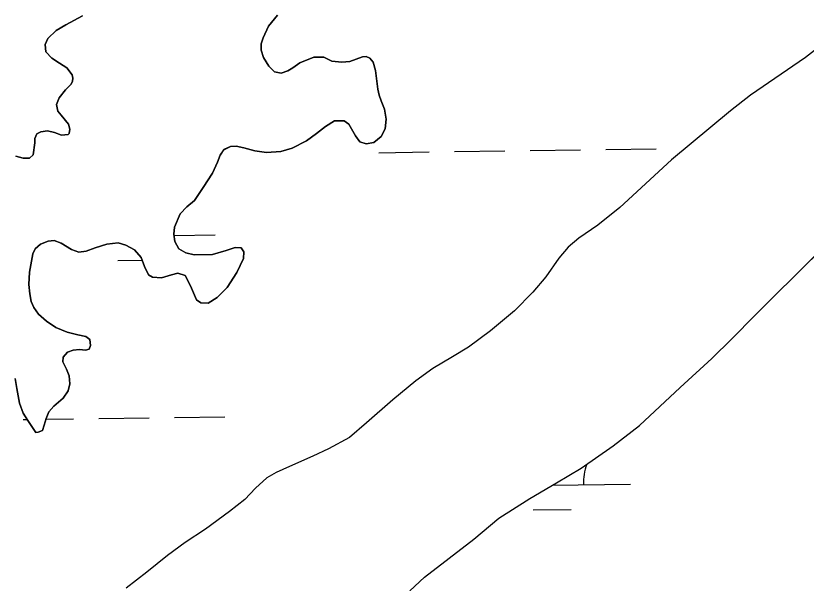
# Model space of a CAD drawing. Extents: x 3767014 to 3805179, y 361544 to 387384.
# Drawn here: x 3786160 to 3786662, y 367338 to 367698 of the extents above; entities that cross this region are included whole.
import ezdxf

# ---------------------------------------------------------------- set-up
doc = ezdxf.new("R2010")
doc.units = 0
for name, color, linetype in [('V-RIVR-EDGE', 7, 'Continuous'), ('V-TOPO-SHOR', 7, 'Continuous'), ('V-WETL-SWMP', 7, 'Continuous')]:
    doc.layers.add(name, color=color, linetype=linetype)

msp = doc.modelspace()

# ---------------------------------------------------------------- linework, layer by layer
at = {"layer": 'V-RIVR-EDGE'}
msp.add_spline([(3785266.865, 377529.211), (3785342.8, 377494.248), (3785391.258, 377467.439), (3785439.72, 377442.249), (3785475.246, 377418.707), (3785525.316, 377389.469), (3785575.383, 377359.422), (3785621.413, 377331.811), (3785722.351, 377269.288), (3785796.661, 377231.094), (3785852.385, 377199.415), (3785928.324, 377166.069), (3785964.678, 377149.804), (3786028.506, 377124.576), (3786060.018, 377113.175), (3786092.316, 377092.068), (3786117.34, 377073.405), (3786135.083, 377053.143), (3786154.458, 377039.347), (3786176.258, 377024.735), (3786206.946, 377006.867), (3786256.211, 376979.248), (3786328.098, 376942.677), (3786374.949, 376919.917), (3786491.265, 376862.208), (3786553.467, 376833.749), (3786619.713, 376805.279), (3786729.589, 376759.718), (3786796.656, 376736.099), (3786845.136, 376718.187), (3786867.767, 376712.469), (3787003.51, 376661.992), (3787089.16, 376631.048), (3787163.496, 376603.367), (3787230.559, 376578.13), (3787257.223, 376568.359), (3787300.044, 376551.27), (3787354.992, 376532.533), (3787409.127, 376512.181), (3787544.074, 376466.558), (3787612.756, 376442.126), (3787657.197, 376425.841), (3787730.724, 376398.162), (3787781.63, 376380.244), (3787834.96, 376361.511), (3787891.524, 376341.961), (3787940, 376322.432), (3787998.976, 376297.215), (3788050.697, 376281.721), (3788117.768, 376259.719), (3788176.757, 376240.164), (3788221.198, 376223.879), (3788259.981, 376209.226), (3788406.252, 376164.383), (3788541.215, 376125.23), (3788606.67, 376104.041), (3788679.39, 376077.173), (3788748.889, 376055.974), (3788871.693, 376005.528), (3788969.454, 375966.467), (3789047.013, 375933.926), (3789119.723, 375903.014), (3789155.253, 375881.09), (3789182.716, 375867.274), (3789214.225, 375854.256), (3789257.04, 375834.74), (3789281.286, 375828.21), (3789303.105, 375821.686), (3789328.955, 375809.491), (3789367.724, 375789.177), (3789414.577, 375767.225), (3789468.708, 375745.255), (3789509.105, 375728.981), (3789555.157, 375710.266), (3789585.849, 375694.015), (3789620.578, 375675.328), (3789681.97, 375646.062), (3789753.859, 375610.3), (3789792.633, 375591.603), (3789842.712, 375566.408), (3789897.64, 375539.584), (3789938.019, 375516.03), (3789968.727, 375506.25), (3790004.289, 375497.265), (3790030.972, 375494.773), (3790047.128, 375487.455), (3790077.007, 375469.589), (3790124.633, 375433.077), (3790192.442, 375382.768), (3790252.165, 375332.478), (3790290.91, 375302.459), (3790337.741, 375271.611), (3790406.357, 375220.491), (3790469.329, 375175.855), (3790570.248, 375106.054), (3790647.751, 375050.868), (3790691.367, 375028.115), (3790744.667, 374997.251), (3790806.838, 374955.852), (3790873.863, 374915.249), (3790932, 374877.903), (3791002.231, 374825.97), (3791052.265, 374782.175), (3791082.927, 374753.793), (3791131.331, 374705.149), (3791170.05, 374664.616), (3791192.631, 374638.681), (3791220.891, 374620.01), (3791288.67, 374557.569), (3791322.577, 374533.223), (3791362.944, 374504.817), (3791396.042, 374480.473), (3791434.785, 374449.645), (3791482.407, 374411.517), (3791534.052, 374365.291), (3791646.192, 374254.216), (3791707.514, 374196.644), (3791738.968, 374161.791), (3791773.65, 374123.694), (3791803.497, 374092.888), (3791829.321, 374070.18), (3791830.912, 374059.662), (3791837.316, 374032.958), (3791849.409, 374017.562), (3791884.123, 373992.405), (3791930.977, 373971.262), (3791954.393, 373955.838), (3791993.134, 373924.202), (3792026.979, 373874.785), (3792047.912, 373836.722), (3792063.186, 373799.482), (3792086.509, 373746.857), (3792112.249, 373690.181), (3792141.261, 373648.864), (3792158.993, 373624.558), (3792177.552, 373607.528), (3792214.702, 373586.409), (3792255.083, 373563.665), (3792301.119, 373538.48), (3792346.34, 373510.871), (3792382.671, 373485.71), (3792422.225, 373455.689), (3792479.537, 373411.875), (3792548.144, 373356.711), (3792619.168, 373298.307), (3792672.431, 373252.077), (3792709.534, 373212.357), (3792750.656, 373162.113), (3792839.385, 373068.08), (3792888.572, 373008.92), (3792945.027, 372945.699), (3792999.062, 372884.91), (3793053.898, 372820.884), (3793149.89, 372720.363), (3793208.761, 372653.092), (3793261.195, 372598.777), (3793315.232, 372538.796), (3793358.792, 372493.399), (3793409.592, 372432.618), (3793462.809, 372367.787), (3793498.283, 372323.219), (3793536.997, 372280.26), (3793578.124, 372232.443), (3793604.724, 372196.792), (3793668.438, 372125.466), (3793703.128, 372090.604), (3793760.41, 372034.66), (3793806.384, 371984.404), (3793839.438, 371942.268), (3793939.427, 371823.136), (3793981.333, 371763.186), (3794029.674, 371688.662), (3794050.609, 371651.408), (3794073.177, 371620.62), (3794178.796, 371488.535), (3794237.625, 371404.28), (3794268.243, 371358.106), (3794301.293, 371314.353), (3794332.724, 371269.794), (3794395.613, 371192), (3794429.476, 371149.862), (3794472.201, 371093.953), (3794523.788, 371024.274), (3794601.175, 370922.181), (3794640.679, 370871.942), (3794687.421, 370805.509), (3794733.389, 370752.828), (3794829.339, 370635.323), (3794895.463, 370557.521), (3794959.948, 370470.826), (3795013.158, 370403.569), (3795070.394, 370329.023), (3795159.854, 370203.448), (3795225.98, 370126.454), (3795296.13, 370041.363), (3795379.18, 369940.065), (3795459.001, 369841.201), (3795508.163, 369772.337), (3795554.103, 369708.333), (3795661.315, 369566.538), (3795715.338, 369500.897), (3795762.105, 369444.169), (3795798.366, 369390.703), (3795915.247, 369234.327), (3795963.601, 369165.465), (3796028.082, 369077.153), (3796043.387, 369052.853), (3796054.672, 369037.459), (3796077.242, 369007.48), (3796148.213, 368927.239), (3796183.677, 368878.627), (3796226.382, 368814.631), (3796275.531, 368740.105), (3796314.222, 368688.25), (3796353.714, 368633.158), (3796401.268, 368567.533), (3796456.873, 368487.33), (3796513.292, 368409.551), (3796545.533, 368365.8), (3796626.113, 368246.716), (3796670.449, 368188.377), (3796704.298, 368140.578), (3796751.041, 368074.145), (3796787.308, 368023.105), (3796838.907, 367958.278), (3796844.528, 367942.09), (3796845.295, 367925.104), (3796846.094, 367921.059), (3796852.559, 367919.425), (3796863.071, 367918.59), (3796875.166, 367904.003), (3796903.398, 367874.01), (3796931.629, 367844.017), (3796952.579, 367812.424), (3796982.392, 367767.87), (3797007.371, 367730.606), (3797037.194, 367690.095), (3797062.185, 367657.684), (3797075.869, 367631.77), (3797095.223, 367609.078), (3797126.665, 367569.372), (3797156.484, 367527.244), (3797212.099, 367451.085), (3797254.808, 367388.706), (3797302.183, 367327.228)], degree=3, dxfattribs=at)
at = {"layer": 'V-TOPO-SHOR'}
for points in [[(3786160.343, 367609.288), (3786165.11, 367608.149), (3786168.981, 367608.147), (3786171.348, 367610.238), (3786172.415, 367617.905), (3786172.545, 367620.523), (3786173.724, 367623.646), (3786176.307, 367624.871), (3786180.55, 367625.461), (3786184.835, 367624.308), (3786189.324, 367622.774), (3786193.571, 367623.169), (3786194.231, 367623.863), (3786194.747, 367626.489), (3786193.799, 367629.657), (3786189.111, 367635.346), (3786187.012, 367638.005), (3786186.231, 367642.242), (3786187.966, 367646.444), (3786191.904, 367651.476), (3786195.587, 367655.146), (3786196.412, 367657.006), (3786196.557, 367658.943), (3786196.117, 367661.061), (3786192.818, 367665.429), (3786188.195, 367668.411), (3786183.184, 367671.577), (3786179.407, 367675.645), (3786178.906, 367680.275), (3786180.653, 367683.996), (3786186.039, 367689.16), (3786192.142, 367692.795), (3786202.644, 367698.472)], [(3786326.472, 367698.916), (3786320.746, 367691.81), (3786317.248, 367684.564), (3786315.991, 367680.662), (3786315.995, 367676.599), (3786317.559, 367671.993), (3786320.981, 367666.564), (3786324.457, 367662.974), (3786328.831, 367662.114), (3786332.862, 367663.471), (3786336.2, 367665.392), (3786340.669, 367668.598), (3786349.381, 367672.296), (3786355.865, 367672.264), (3786360.86, 367669.773), (3786367.168, 367669.058), (3786372.382, 367669.382), (3786376.214, 367670.926), (3786380.435, 367672.483), (3786382.655, 367672.634), (3786385.004, 367671.53), (3786387.097, 367669.067), (3786388.68, 367663.689), (3786390.132, 367651.921), (3786390.902, 367648.167), (3786392.25, 367644.523), (3786394.218, 367639.252), (3786395.342, 367632.893)], [(3786683.113, 367688.895), (3786661.441, 367671.962), (3786626.488, 367648.126), (3786613.87, 367638.193), (3786576.349, 367607.024), (3786543.517, 367576.759), (3786529.558, 367565.614), (3786517.489, 367557.266), (3786510.755, 367551.7), (3786504.941, 367544.585), (3786496.692, 367532.795), (3786488.485, 367523.167), (3786476.802, 367511.194), (3786461.599, 367498.644), (3786447.523, 367488.183), (3786437.466, 367481.947), (3786424.983, 367474.568), (3786414.274, 367466.843), (3786399.651, 367454.7), (3786382.927, 367440.149), (3786372.061, 367430.946), (3786358.691, 367423.644), (3786348.89, 367418.983), (3786333.931, 367412.43), (3786325.483, 367408.686), (3786319.579, 367405.202), (3786312.376, 367398.741), (3786305.581, 367391.601), (3786295.953, 367383.901), (3786280.716, 367372.725), (3786267.77, 367364.158), (3786256.582, 367356.028), (3786243.491, 367345.395), (3786230.292, 367335.251)], [(3786395.342, 367632.893), (3786394.626, 367626.683), (3786392.131, 367621.881), (3786387.488, 367617.994), (3786382.667, 367617.293), (3786378.672, 367618.452), (3786375.868, 367622.35), (3786371.719, 367629.698), (3786368.763, 367631.85), (3786362.669, 367631.795), (3786356.76, 367628.168), (3786351.161, 367623.773), (3786344.792, 367619.165), (3786335.815, 367614.395), (3786328.416, 367612.374), (3786319.529, 367611.768), (3786311.958, 367612.839), (3786304.948, 367614.6), (3786300.176, 367615.837), (3786296.602, 367615.554), (3786292.398, 367613.517), (3786290.063, 367610.072), (3786288.433, 367605.583), (3786285.121, 367598.632), (3786279.155, 367589.485), (3786273.648, 367581.32), (3786268.815, 367577.232), (3786264.666, 367572.874), (3786261.102, 367564.369), (3786260.631, 367559.906), (3786261.231, 367555.278), (3786263.767, 367550.504), (3786268.182, 367547.999), (3786273.632, 367546.78), (3786285.236, 367546.969), (3786293.878, 367549.603), (3786299.639, 367551.388), (3786303.418, 367551.192), (3786305.028, 367548.716), (3786304.841, 367544.454), (3786300.708, 367535.547), (3786294.366, 367526.008), (3786288.23, 367519.759), (3786282.518, 367516.04), (3786277.773, 367516.212), (3786274.916, 367518.27), (3786271.117, 367527.175), (3786267.863, 367533.575), (3786263.08, 367535.199), (3786259.046, 367534.036), (3786252.902, 367532.141), (3786247.086, 367532.58), (3786244.63, 367534.067), (3786241.984, 367539.322), (3786240.002, 367545.175), (3786235.627, 367550.002), (3786230.134, 367552.961), (3786225.262, 367554.389), (3786218.219, 367553.635), (3786210.734, 367551.128), (3786204.979, 367549.052), (3786200.348, 367548.55), (3786195.666, 367550.08), (3786189.176, 367554.272), (3786184.689, 367555.806), (3786180.923, 367555.519), (3786175.94, 367553.557), (3786172.725, 367550.575), (3786171.254, 367547.444), (3786169.122, 367535.781), (3786168.733, 367528.031), (3786169.366, 367522.049), (3786170.165, 367517.134), (3786171.711, 367513.304), (3786174.715, 367509.12), (3786179.858, 367504.604), (3786185.762, 367500.588), (3786192.898, 367497.669), (3786199.707, 367496.095), (3786204.77, 367494.866), (3786207.236, 367492.992), (3786207.717, 367489.133), (3786206.902, 367486.889), (3786204.596, 367486.252), (3786200.813, 367486.641), (3786196.756, 367486.348), (3786193.211, 367485.003), (3786190.483, 367481.838), (3786190.264, 367478.93), (3786192.508, 367474.246), (3786194.259, 367469.935), (3786194.575, 367465.01), (3786193.524, 367460.531), (3786190.354, 367455.712), (3786184.48, 367450.633), (3786181.375, 367447.074), (3786179.639, 367442.967), (3786178.389, 367438.681), (3786177.312, 367435.267), (3786174.629, 367434.235), (3786173.085, 367434.1)], [(3786410.348, 367333.543), (3786419.754, 367342.218), (3786451.068, 367366.36), (3786466.742, 367379.707), (3786486.464, 367392.173), (3786503.497, 367402.116), (3786519.074, 367411.434), (3786539.446, 367425.488), (3786556.012, 367438.464), (3786581.923, 367462.667), (3786601.891, 367481.029), (3786614.743, 367493.424), (3786629.492, 367508.417), (3786640.988, 367519.993), (3786656.131, 367534.994), (3786694.461, 367573.153)], [(3786173.085, 367434.1), (3786168.061, 367441.618), (3786165.141, 367446.287), (3786162.661, 367452.708), (3786160.984, 367461.856), (3786159.953, 367468.313)]]:
    msp.add_lwpolyline(points, dxfattribs=at)
at = {"layer": 'V-WETL-SWMP'}
for p, q in [((3786202.644, 367698.471), (3786192.142, 367692.794)), ((3786320.746, 367691.809), (3786326.472, 367698.917)), ((3786192.142, 367692.794), (3786186.039, 367689.16)), ((3786317.248, 367684.564), (3786320.746, 367691.809)), ((3786186.039, 367689.16), (3786180.652, 367683.996)), ((3786315.99, 367680.663), (3786317.248, 367684.564)), ((3786683.113, 367688.895), (3786661.44, 367671.963)), ((3786180.652, 367683.996), (3786178.906, 367680.276)), ((3786178.906, 367680.276), (3786179.407, 367675.645)), ((3786315.994, 367676.599), (3786315.99, 367680.663)), ((3786179.407, 367675.645), (3786183.184, 367671.578)), ((3786317.559, 367671.994), (3786315.994, 367676.599)), ((3786183.184, 367671.578), (3786188.196, 367668.412)), ((3786320.982, 367666.564), (3786317.559, 367671.994)), ((3786349.382, 367672.296), (3786340.669, 367668.598)), ((3786355.865, 367672.263), (3786349.382, 367672.296)), ((3786360.861, 367669.774), (3786355.865, 367672.263)), ((3786367.167, 367669.059), (3786360.861, 367669.774)), ((3786372.383, 367669.381), (3786367.167, 367669.059)), ((3786376.215, 367670.927), (3786372.383, 367669.381)), ((3786380.434, 367672.482), (3786376.215, 367670.927)), ((3786382.655, 367672.634), (3786380.434, 367672.482)), ((3786385.004, 367671.531), (3786382.655, 367672.634)), ((3786387.097, 367669.067), (3786385.004, 367671.531)), ((3786661.44, 367671.963), (3786626.487, 367648.125)), ((3786188.196, 367668.412), (3786192.817, 367665.43)), ((3786192.817, 367665.43), (3786196.118, 367661.061)), ((3786324.457, 367662.973), (3786320.982, 367666.564)), ((3786336.201, 367665.392), (3786332.862, 367663.471)), ((3786340.669, 367668.598), (3786336.201, 367665.392)), ((3786388.681, 367663.688), (3786387.097, 367669.067)), ((3786196.118, 367661.061), (3786196.557, 367658.944)), ((3786328.832, 367662.114), (3786324.457, 367662.973)), ((3786332.862, 367663.471), (3786328.832, 367662.114)), ((3786390.133, 367651.921), (3786388.681, 367663.688)), ((3786195.587, 367655.146), (3786191.904, 367651.476)), ((3786196.412, 367657.005), (3786195.587, 367655.146)), ((3786196.557, 367658.944), (3786196.412, 367657.005)), ((3786191.904, 367651.476), (3786187.965, 367646.444)), ((3786390.903, 367648.167), (3786390.133, 367651.921)), ((3786187.965, 367646.444), (3786186.231, 367642.241)), ((3786392.25, 367644.523), (3786390.903, 367648.167)), ((3786394.219, 367639.251), (3786392.25, 367644.523)), ((3786626.487, 367648.125), (3786613.87, 367638.192)), ((3786186.231, 367642.241), (3786187.012, 367638.004)), ((3786395.343, 367632.893), (3786394.219, 367639.251)), ((3786187.012, 367638.004), (3786189.11, 367635.346)), ((3786189.11, 367635.346), (3786193.798, 367629.657)), ((3786613.87, 367638.192), (3786576.349, 367607.025)), ((3786193.798, 367629.657), (3786194.747, 367626.488)), ((3786356.76, 367628.167), (3786362.669, 367631.796)), ((3786362.669, 367631.796), (3786368.763, 367631.85)), ((3786368.763, 367631.85), (3786371.719, 367629.697)), ((3786371.719, 367629.697), (3786375.867, 367622.35)), ((3786394.626, 367626.683), (3786395.343, 367632.893)), ((3786176.307, 367624.871), (3786173.725, 367623.647)), ((3786180.55, 367625.46), (3786176.307, 367624.871)), ((3786184.835, 367624.308), (3786180.55, 367625.46)), ((3786189.324, 367622.774), (3786184.835, 367624.308)), ((3786194.747, 367626.488), (3786194.231, 367623.863)), ((3786351.161, 367623.772), (3786356.76, 367628.167)), ((3786392.132, 367621.881), (3786394.626, 367626.683)), ((3786172.545, 367620.522), (3786172.416, 367617.906)), ((3786173.725, 367623.647), (3786172.545, 367620.522)), ((3786193.571, 367623.169), (3786189.324, 367622.774)), ((3786194.231, 367623.863), (3786193.571, 367623.169)), ((3786335.816, 367614.395), (3786344.792, 367619.164)), ((3786344.792, 367619.164), (3786351.161, 367623.772)), ((3786375.867, 367622.35), (3786378.672, 367618.453)), ((3786387.488, 367617.993), (3786392.132, 367621.881)), ((3786172.416, 367617.906), (3786171.348, 367610.237)), ((3786292.397, 367613.516), (3786296.603, 367615.555)), ((3786296.603, 367615.555), (3786300.176, 367615.837)), ((3786300.176, 367615.837), (3786304.947, 367614.6)), ((3786304.947, 367614.6), (3786311.957, 367612.838)), ((3786328.416, 367612.374), (3786335.816, 367614.395)), ((3786378.672, 367618.453), (3786382.667, 367617.294)), ((3786382.667, 367617.294), (3786387.488, 367617.993)), ((3786534.672, 367613.61), (3786566.669, 367614.055)), ((3786165.11, 367608.148), (3786160.342, 367609.288)), ((3786171.348, 367610.237), (3786168.98, 367608.146)), ((3786288.433, 367605.582), (3786290.063, 367610.072)), ((3786290.063, 367610.072), (3786292.397, 367613.516)), ((3786311.957, 367612.838), (3786319.53, 367611.768)), ((3786319.53, 367611.768), (3786328.416, 367612.374)), ((3786390.686, 367611.61), (3786422.683, 367612.054)), ((3786438.681, 367612.277), (3786470.678, 367612.721)), ((3786486.677, 367612.943), (3786518.674, 367613.388)), ((3786168.98, 367608.146), (3786165.11, 367608.148)), ((3786285.121, 367598.631), (3786288.433, 367605.582)), ((3786576.349, 367607.025), (3786543.518, 367576.759)), ((3786279.155, 367589.486), (3786285.121, 367598.631)), ((3786273.649, 367581.32), (3786279.155, 367589.486)), ((3786268.815, 367577.233), (3786273.649, 367581.32)), ((3786264.666, 367572.874), (3786268.815, 367577.233)), ((3786543.518, 367576.759), (3786529.557, 367565.614)), ((3786261.103, 367564.369), (3786264.666, 367572.874)), ((3786656.13, 367534.995), (3786694.461, 367573.153)), ((3786260.632, 367559.907), (3786261.103, 367564.369)), ((3786529.557, 367565.614), (3786517.49, 367557.266)), ((3786261.231, 367555.277), (3786260.632, 367559.907)), ((3786260.742, 367559.058), (3786286.809, 367559.42)), ((3786175.94, 367553.558), (3786180.923, 367555.519)), ((3786180.923, 367555.519), (3786184.689, 367555.806)), ((3786184.689, 367555.806), (3786189.177, 367554.272)), ((3786189.177, 367554.272), (3786195.666, 367550.079)), ((3786218.218, 367553.635), (3786225.262, 367554.389)), ((3786225.262, 367554.389), (3786230.134, 367552.962)), ((3786263.767, 367550.503), (3786261.231, 367555.277)), ((3786517.49, 367557.266), (3786510.755, 367551.699)), ((3786171.254, 367547.444), (3786172.724, 367550.576)), ((3786172.724, 367550.576), (3786175.94, 367553.558)), ((3786195.666, 367550.079), (3786200.348, 367548.549)), ((3786200.348, 367548.549), (3786204.979, 367549.051)), ((3786204.979, 367549.051), (3786210.733, 367551.128)), ((3786210.733, 367551.128), (3786218.218, 367553.635)), ((3786230.134, 367552.962), (3786235.626, 367550.001)), ((3786235.626, 367550.001), (3786240.002, 367545.175)), ((3786268.183, 367547.999), (3786263.767, 367550.503)), ((3786293.879, 367549.602), (3786285.236, 367546.969)), ((3786299.639, 367551.389), (3786293.879, 367549.602)), ((3786303.417, 367551.192), (3786299.639, 367551.389)), ((3786305.027, 367548.716), (3786303.417, 367551.192)), ((3786510.755, 367551.699), (3786504.942, 367544.585)), ((3786169.123, 367535.781), (3786171.254, 367547.444)), ((3786240.002, 367545.175), (3786241.984, 367539.322)), ((3786273.631, 367546.78), (3786268.183, 367547.999)), ((3786285.236, 367546.969), (3786273.631, 367546.78)), ((3786300.708, 367535.548), (3786304.842, 367544.454)), ((3786304.842, 367544.454), (3786305.027, 367548.716)), ((3786504.942, 367544.585), (3786496.691, 367532.795)), ((3786225.029, 367543.129), (3786240.621, 367543.346)), ((3786241.984, 367539.322), (3786244.63, 367534.066)), ((3786168.734, 367528.032), (3786169.123, 367535.781)), ((3786244.63, 367534.066), (3786247.085, 367532.579)), ((3786252.901, 367532.142), (3786259.046, 367534.035)), ((3786259.046, 367534.035), (3786263.081, 367535.199)), ((3786263.081, 367535.199), (3786267.862, 367533.576)), ((3786294.365, 367526.007), (3786300.708, 367535.548)), ((3786640.988, 367519.992), (3786656.13, 367534.995)), ((3786247.085, 367532.579), (3786252.901, 367532.142)), ((3786267.862, 367533.576), (3786271.116, 367527.174)), ((3786496.691, 367532.795), (3786488.485, 367523.167)), ((3786169.365, 367522.049), (3786168.734, 367528.032)), ((3786271.116, 367527.174), (3786274.915, 367518.27)), ((3786288.23, 367519.76), (3786294.365, 367526.007)), ((3786170.164, 367517.134), (3786169.365, 367522.049)), ((3786282.517, 367516.039), (3786288.23, 367519.76)), ((3786488.485, 367523.167), (3786476.802, 367511.195)), ((3786629.492, 367508.417), (3786640.988, 367519.992)), ((3786171.71, 367513.303), (3786170.164, 367517.134)), ((3786274.915, 367518.27), (3786277.772, 367516.212)), ((3786277.772, 367516.212), (3786282.517, 367516.039)), ((3786174.716, 367509.12), (3786171.71, 367513.303)), ((3786179.858, 367504.603), (3786174.716, 367509.12)), ((3786476.802, 367511.195), (3786461.599, 367498.645)), ((3786185.762, 367500.588), (3786179.858, 367504.603)), ((3786614.742, 367493.424), (3786629.492, 367508.417)), ((3786192.897, 367497.669), (3786185.762, 367500.588)), ((3786199.708, 367496.095), (3786192.897, 367497.669)), ((3786204.77, 367494.866), (3786199.708, 367496.095)), ((3786207.235, 367492.992), (3786204.77, 367494.866)), ((3786461.599, 367498.645), (3786447.523, 367488.184)), ((3786206.902, 367486.888), (3786207.717, 367489.134)), ((3786207.717, 367489.134), (3786207.235, 367492.992)), ((3786601.892, 367481.03), (3786614.742, 367493.424)), ((3786190.482, 367481.839), (3786193.21, 367485.002)), ((3786193.21, 367485.002), (3786196.756, 367486.348)), ((3786196.756, 367486.348), (3786200.813, 367486.641)), ((3786200.813, 367486.641), (3786204.595, 367486.251)), ((3786204.595, 367486.251), (3786206.902, 367486.888)), ((3786447.523, 367488.184), (3786437.466, 367481.947)), ((3786190.264, 367478.931), (3786190.482, 367481.839)), ((3786192.508, 367474.246), (3786190.264, 367478.931)), ((3786437.466, 367481.947), (3786424.983, 367474.569)), ((3786581.923, 367462.668), (3786601.892, 367481.03)), ((3786194.259, 367469.935), (3786192.508, 367474.246)), ((3786424.983, 367474.569), (3786414.275, 367466.843)), ((3786194.574, 367465.009), (3786194.259, 367469.935)), ((3786159.953, 367468.314), (3786160.983, 367461.857)), ((3786193.524, 367460.532), (3786194.574, 367465.009)), ((3786414.275, 367466.843), (3786399.652, 367454.7)), ((3786160.983, 367461.857), (3786162.661, 367452.707)), ((3786190.353, 367455.713), (3786193.524, 367460.532)), ((3786556.012, 367438.464), (3786581.923, 367462.668)), ((3786184.48, 367450.634), (3786190.353, 367455.713)), ((3786399.652, 367454.7), (3786382.927, 367440.149)), ((3786162.661, 367452.707), (3786165.141, 367446.287)), ((3786181.376, 367447.074), (3786184.48, 367450.634)), ((3786165.141, 367446.287), (3786168.062, 367441.618)), ((3786179.639, 367442.968), (3786181.376, 367447.074)), ((3786261.007, 367443.618), (3786293.004, 367444.063)), ((3786165.016, 367442.285), (3786167.622, 367442.321)), ((3786168.062, 367441.618), (3786173.085, 367434.099)), ((3786177.313, 367435.267), (3786178.39, 367438.68)), ((3786178.39, 367438.68), (3786179.639, 367442.968)), ((3786179.499, 367442.486), (3786197.013, 367442.729)), ((3786213.011, 367442.952), (3786245.008, 367443.396)), ((3786382.927, 367440.149), (3786372.06, 367430.946)), ((3786173.085, 367434.099), (3786174.63, 367434.234)), ((3786174.63, 367434.234), (3786177.313, 367435.267)), ((3786539.445, 367425.488), (3786556.012, 367438.464)), ((3786372.06, 367430.946), (3786358.691, 367423.645)), ((3786358.691, 367423.645), (3786348.89, 367418.984)), ((3786519.075, 367411.435), (3786539.445, 367425.488)), ((3786348.89, 367418.984), (3786333.931, 367412.429)), ((3786325.482, 367408.686), (3786319.579, 367405.202)), ((3786333.931, 367412.429), (3786325.482, 367408.686)), ((3786503.498, 367402.116), (3786519.075, 367411.435)), ((3786319.579, 367405.202), (3786312.375, 367398.741)), ((3786312.375, 367398.741), (3786305.58, 367391.602)), ((3786486.464, 367392.172), (3786503.498, 367402.116)), ((3786500.754, 367400.514), (3786550.468, 367401.205)), ((3786305.58, 367391.602), (3786295.952, 367383.902)), ((3786466.742, 367379.706), (3786486.464, 367392.172)), ((3786295.952, 367383.902), (3786280.715, 367372.726)), ((3786488.688, 367384.914), (3786512.686, 367385.248)), ((3786451.068, 367366.359), (3786466.742, 367379.706)), ((3786280.715, 367372.726), (3786267.77, 367364.159)), ((3786267.77, 367364.159), (3786256.582, 367356.028)), ((3786419.755, 367342.218), (3786451.068, 367366.359)), ((3786256.582, 367356.028), (3786243.492, 367345.395)), ((3786243.492, 367345.395), (3786230.291, 367335.251)), ((3786410.348, 367333.542), (3786419.755, 367342.218))]:
    msp.add_line(p, q, dxfattribs=at)
msp.add_arc((3786555.704, 367401.753), 35.246, 159.88977, 181.56769, dxfattribs=at)

doc.saveas('drawing.dxf')
